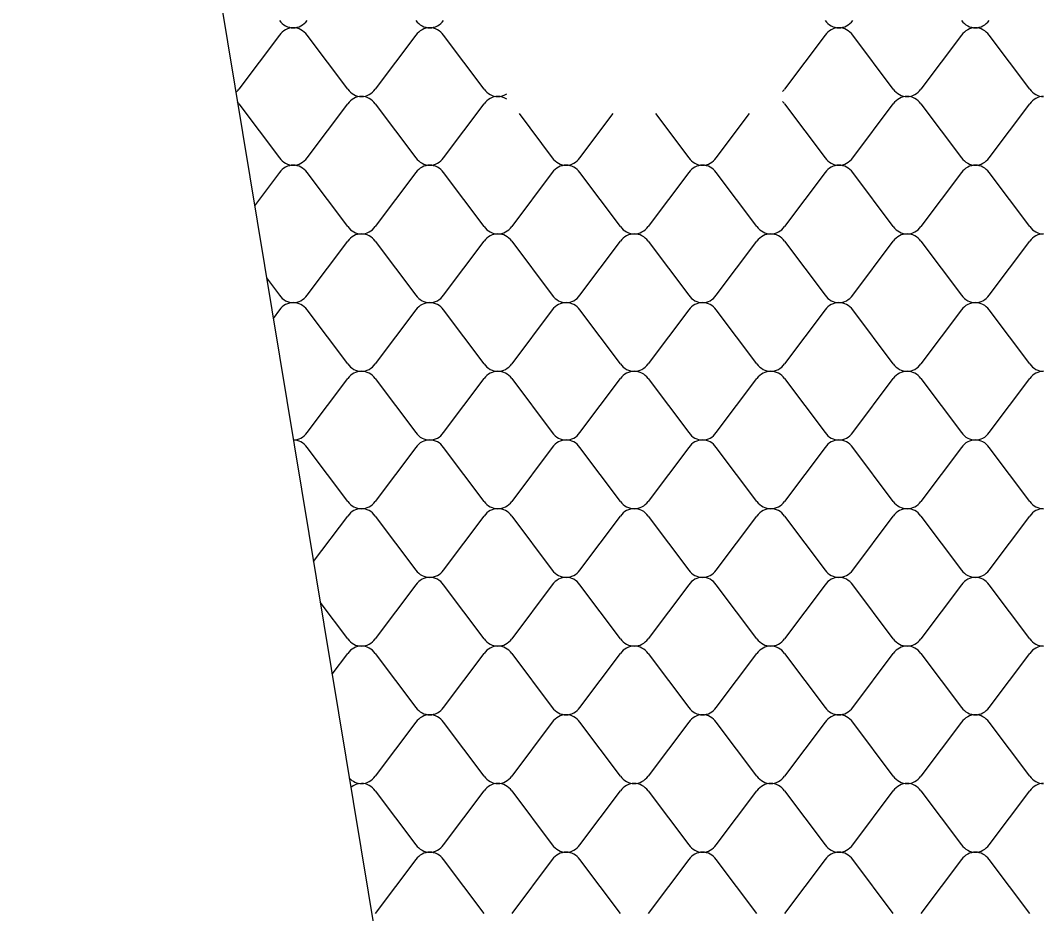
# Model space of a CAD drawing. Extents: x 638850 to 644908, y 297188 to 298900.
# Drawn here: x 640308.2 to 640358.7, y 297904.5 to 297948.6 of the extents above; entities that cross this region are included whole.
import ezdxf

# ---------------------------------------------------------------- set-up
doc = ezdxf.new("R2010")
doc.units = 0
doc.layers.add('3', color=7, linetype='Continuous')
doc.layers.add('5', color=7, linetype='Continuous')

msp = doc.modelspace()

# ---------------------------------------------------------------- linework, layer by layer
at = {"layer": '3'}
msp.add_line((640308.168, 298009.32), (640341.85, 297805.71), dxfattribs=at)
at = {"layer": '5'}
for p, q in [((640320.959, 297947.874), (640318.955, 297945.206)), ((640324.327, 297945.206), (640322.323, 297947.874)), ((640327.695, 297947.874), (640325.691, 297945.206)), ((640331.063, 297945.206), (640329.059, 297947.874)), ((640347.904, 297947.874), (640345.9, 297945.206)), ((640351.273, 297945.206), (640349.268, 297947.874)), ((640354.641, 297947.874), (640352.637, 297945.206)), ((640358.009, 297945.206), (640356.005, 297947.874)), ((640318.955, 297944.481), (640320.959, 297941.813)), ((640322.323, 297941.813), (640324.327, 297944.481)), ((640325.691, 297944.481), (640327.695, 297941.813)), ((640329.059, 297941.813), (640331.063, 297944.481)), ((640345.9, 297944.481), (640347.904, 297941.813)), ((640349.268, 297941.813), (640351.273, 297944.481)), ((640352.637, 297944.481), (640354.641, 297941.813)), ((640356.005, 297941.813), (640358.009, 297944.481)), ((640332.792, 297943.996), (640334.432, 297941.813)), ((640335.796, 297941.813), (640337.436, 297943.996)), ((640339.528, 297943.996), (640341.168, 297941.813)), ((640342.532, 297941.813), (640344.172, 297943.996)), ((640320.959, 297941.087), (640319.727, 297939.447)), ((640324.327, 297938.419), (640322.323, 297941.087)), ((640327.695, 297941.087), (640325.691, 297938.419)), ((640331.063, 297938.419), (640329.059, 297941.087)), ((640334.432, 297941.087), (640332.427, 297938.419)), ((640337.8, 297938.419), (640335.796, 297941.087)), ((640341.168, 297941.087), (640339.164, 297938.419)), ((640344.536, 297938.419), (640342.532, 297941.087)), ((640347.904, 297941.087), (640345.9, 297938.419)), ((640351.273, 297938.419), (640349.268, 297941.087)), ((640354.641, 297941.087), (640352.637, 297938.419)), ((640358.009, 297938.419), (640356.005, 297941.087)), ((640322.323, 297935.026), (640324.327, 297937.694)), ((640325.691, 297937.694), (640327.695, 297935.026)), ((640329.059, 297935.026), (640331.063, 297937.694)), ((640332.427, 297937.694), (640334.432, 297935.026)), ((640335.796, 297935.026), (640337.8, 297937.694)), ((640339.164, 297937.694), (640341.168, 297935.026)), ((640342.532, 297935.026), (640344.536, 297937.694)), ((640345.9, 297937.694), (640347.904, 297935.026)), ((640349.268, 297935.026), (640351.273, 297937.694)), ((640352.637, 297937.694), (640354.641, 297935.026)), ((640356.005, 297935.026), (640358.009, 297937.694)), ((640320.317, 297935.881), (640320.959, 297935.026)), ((640320.959, 297934.3), (640320.647, 297933.885)), ((640324.327, 297931.632), (640322.323, 297934.3)), ((640327.695, 297934.3), (640325.691, 297931.632)), ((640331.063, 297931.632), (640329.059, 297934.3)), ((640334.432, 297934.3), (640332.427, 297931.632)), ((640337.8, 297931.632), (640335.796, 297934.3)), ((640341.168, 297934.3), (640339.164, 297931.632)), ((640344.536, 297931.632), (640342.532, 297934.3)), ((640347.904, 297934.3), (640345.9, 297931.632)), ((640351.273, 297931.632), (640349.268, 297934.3)), ((640354.641, 297934.3), (640352.637, 297931.632)), ((640358.009, 297931.632), (640356.005, 297934.3)), ((640322.323, 297928.239), (640324.327, 297930.907)), ((640325.691, 297930.907), (640327.695, 297928.239)), ((640329.059, 297928.239), (640331.063, 297930.907)), ((640332.427, 297930.907), (640334.432, 297928.239)), ((640335.796, 297928.239), (640337.8, 297930.907)), ((640339.164, 297930.907), (640341.168, 297928.239)), ((640342.532, 297928.239), (640344.536, 297930.907)), ((640345.9, 297930.907), (640347.904, 297928.239)), ((640349.268, 297928.239), (640351.273, 297930.907)), ((640352.637, 297930.907), (640354.641, 297928.239)), ((640356.005, 297928.239), (640358.009, 297930.907)), ((640324.327, 297924.845), (640322.323, 297927.513)), ((640327.695, 297927.513), (640325.691, 297924.845)), ((640331.063, 297924.845), (640329.059, 297927.513)), ((640334.432, 297927.513), (640332.427, 297924.845)), ((640337.8, 297924.845), (640335.796, 297927.513)), ((640341.168, 297927.513), (640339.164, 297924.845)), ((640344.536, 297924.845), (640342.532, 297927.513)), ((640347.904, 297927.513), (640345.9, 297924.845)), ((640351.273, 297924.845), (640349.268, 297927.513)), ((640354.641, 297927.513), (640352.637, 297924.845)), ((640358.009, 297924.845), (640356.005, 297927.513)), ((640322.635, 297921.867), (640324.327, 297924.12)), ((640325.691, 297924.12), (640327.695, 297921.452)), ((640329.059, 297921.452), (640331.063, 297924.12)), ((640332.427, 297924.12), (640334.432, 297921.452)), ((640335.796, 297921.452), (640337.8, 297924.12)), ((640339.164, 297924.12), (640341.168, 297921.452)), ((640342.532, 297921.452), (640344.536, 297924.12)), ((640345.9, 297924.12), (640347.904, 297921.452)), ((640349.268, 297921.452), (640351.273, 297924.12)), ((640352.637, 297924.12), (640354.641, 297921.452)), ((640356.005, 297921.452), (640358.009, 297924.12)), ((640327.695, 297920.726), (640325.691, 297918.058)), ((640331.063, 297918.058), (640329.059, 297920.726)), ((640334.432, 297920.726), (640332.427, 297918.058)), ((640337.8, 297918.058), (640335.796, 297920.726)), ((640341.168, 297920.726), (640339.164, 297918.058)), ((640344.536, 297918.058), (640342.532, 297920.726)), ((640347.904, 297920.726), (640345.9, 297918.058)), ((640351.273, 297918.058), (640349.268, 297920.726)), ((640354.641, 297920.726), (640352.637, 297918.058)), ((640358.009, 297918.058), (640356.005, 297920.726)), ((640324.327, 297918.058), (640322.965, 297919.871)), ((640323.555, 297916.305), (640324.327, 297917.333)), ((640325.691, 297917.333), (640327.695, 297914.665)), ((640329.059, 297914.665), (640331.063, 297917.333)), ((640332.427, 297917.333), (640334.432, 297914.665)), ((640335.796, 297914.665), (640337.8, 297917.333)), ((640339.164, 297917.333), (640341.168, 297914.665)), ((640342.532, 297914.665), (640344.536, 297917.333)), ((640345.9, 297917.333), (640347.904, 297914.665)), ((640349.268, 297914.665), (640351.273, 297917.333)), ((640352.637, 297917.333), (640354.641, 297914.665)), ((640356.005, 297914.665), (640358.009, 297917.333)), ((640327.695, 297913.939), (640325.691, 297911.271)), ((640331.063, 297911.271), (640329.059, 297913.939)), ((640334.432, 297913.939), (640332.427, 297911.271)), ((640337.8, 297911.271), (640335.796, 297913.939)), ((640341.168, 297913.939), (640339.164, 297911.271)), ((640344.536, 297911.271), (640342.532, 297913.939)), ((640347.904, 297913.939), (640345.9, 297911.271)), ((640351.273, 297911.271), (640349.268, 297913.939)), ((640354.641, 297913.939), (640352.637, 297911.271)), ((640358.009, 297911.271), (640356.005, 297913.939)), ((640325.691, 297910.546), (640327.695, 297907.878)), ((640329.059, 297907.878), (640331.063, 297910.546)), ((640332.427, 297910.546), (640334.432, 297907.878)), ((640335.796, 297907.878), (640337.8, 297910.546)), ((640339.164, 297910.546), (640341.168, 297907.878)), ((640342.532, 297907.878), (640344.536, 297910.546)), ((640345.9, 297910.546), (640347.904, 297907.878)), ((640349.268, 297907.878), (640351.273, 297910.546)), ((640352.637, 297910.546), (640354.641, 297907.878)), ((640356.005, 297907.878), (640358.009, 297910.546)), ((640327.695, 297907.152), (640325.691, 297904.485)), ((640331.063, 297904.485), (640329.059, 297907.152)), ((640334.432, 297907.152), (640332.427, 297904.485)), ((640337.8, 297904.485), (640335.796, 297907.152)), ((640341.168, 297907.152), (640339.164, 297904.485)), ((640344.536, 297904.485), (640342.532, 297907.152)), ((640347.904, 297907.152), (640345.9, 297904.485)), ((640351.273, 297904.485), (640349.268, 297907.152)), ((640354.641, 297907.152), (640352.637, 297904.485)), ((640358.009, 297904.485), (640356.005, 297907.152))]:
    msp.add_line(p, q, dxfattribs=at)
for centre, start_param, end_param in [((640321.641, 297949.214), 2.250571, 3.141593), ((640321.641, 297949.214), 3.141593, 4.032614), ((640328.377, 297949.214), 2.250571, 3.141593), ((640328.377, 297949.214), 3.141593, 4.032614), ((640348.586, 297949.214), 2.250571, 3.141593), ((640348.586, 297949.214), 3.141593, 4.032614), ((640355.323, 297949.214), 2.250571, 3.141593), ((640355.323, 297949.214), 3.141593, 4.032614), ((640321.641, 297947.26), 0, 0.891021), ((640321.641, 297947.26), 5.392164, 6.283185), ((640328.377, 297947.26), 0, 0.891021), ((640328.377, 297947.26), 5.392164, 6.283185), ((640348.586, 297947.26), 0, 0.891021), ((640348.586, 297947.26), 5.392164, 6.283185), ((640355.323, 297947.26), 0, 0.891021), ((640355.323, 297947.26), 5.392164, 6.283185), ((640318.273, 297945.82), 3.788458, 4.032614), ((640325.009, 297945.82), 2.250571, 3.141593), ((640325.009, 297943.867), 0, 0.891021), ((640325.009, 297945.82), 3.141593, 4.032614), ((640325.009, 297943.867), 5.392164, 6.283185), ((640331.745, 297945.82), 2.250571, 3.141593), ((640331.745, 297943.867), 0, 0.891021), ((640331.745, 297945.82), 3.141593, 3.668661), ((640331.745, 297943.867), 5.756117, 6.283185), ((640345.218, 297945.82), 3.874975, 4.032614), ((640351.955, 297945.82), 2.250571, 3.141593), ((640351.955, 297943.867), 0, 0.891021), ((640351.955, 297945.82), 3.141593, 4.032614), ((640351.955, 297943.867), 5.392164, 6.283185), ((640358.691, 297945.82), 2.250571, 3.141593), ((640358.691, 297943.867), 0, 0.891021), ((640318.273, 297943.867), 5.392164, 5.520386), ((640345.218, 297943.867), 5.392164, 5.549803), ((640321.641, 297942.427), 2.250571, 3.141593), ((640321.641, 297942.427), 3.141593, 4.032614), ((640328.377, 297942.427), 2.250571, 3.141593), ((640328.377, 297942.427), 3.141593, 4.032614), ((640335.114, 297942.427), 2.250571, 3.141593), ((640335.114, 297942.427), 3.141593, 4.032614), ((640341.85, 297942.427), 2.250571, 3.141593), ((640341.85, 297942.427), 3.141593, 4.032614), ((640348.586, 297942.427), 2.250571, 3.141593), ((640348.586, 297942.427), 3.141593, 4.032614), ((640355.323, 297942.427), 2.250571, 3.141593), ((640355.323, 297942.427), 3.141593, 4.032614), ((640321.641, 297940.473), 0, 0.891021), ((640321.641, 297940.473), 5.392164, 6.283185), ((640328.377, 297940.473), 0, 0.891021), ((640328.377, 297940.473), 5.392164, 6.283185), ((640335.114, 297940.473), 0, 0.891021), ((640335.114, 297940.473), 5.392164, 6.283185), ((640341.85, 297940.473), 0, 0.891021), ((640341.85, 297940.473), 5.392164, 6.283185), ((640348.586, 297940.473), 0, 0.891021), ((640348.586, 297940.473), 5.392164, 6.283185), ((640355.323, 297940.473), 0, 0.891021), ((640355.323, 297940.473), 5.392164, 6.283185), ((640325.009, 297939.033), 2.250571, 3.141593), ((640325.009, 297939.033), 3.141593, 4.032614), ((640331.745, 297939.033), 2.250571, 3.141593), ((640331.745, 297939.033), 3.141593, 4.032614), ((640338.482, 297939.033), 2.250571, 3.141593), ((640338.482, 297939.033), 3.141593, 4.032614), ((640345.218, 297939.033), 2.250571, 3.141593), ((640345.218, 297939.033), 3.141593, 4.032614), ((640351.955, 297939.033), 2.250571, 3.141593), ((640351.955, 297939.033), 3.141593, 4.032614), ((640358.691, 297939.033), 2.250571, 3.141593), ((640325.009, 297937.08), 0, 0.891021), ((640325.009, 297937.08), 5.392164, 6.283185), ((640331.745, 297937.08), 0, 0.891021), ((640331.745, 297937.08), 5.392164, 6.283185), ((640338.482, 297937.08), 0, 0.891021), ((640338.482, 297937.08), 5.392164, 6.283185), ((640345.218, 297937.08), 0, 0.891021), ((640345.218, 297937.08), 5.392164, 6.283185), ((640351.955, 297937.08), 0, 0.891021), ((640351.955, 297937.08), 5.392164, 6.283185), ((640358.691, 297937.08), 0, 0.891021), ((640321.641, 297935.64), 2.250571, 3.141593), ((640321.641, 297933.686), 0, 0.891021), ((640321.641, 297935.64), 3.141593, 4.032614), ((640321.641, 297933.686), 5.392164, 6.283185), ((640328.377, 297935.64), 2.250571, 3.141593), ((640328.377, 297933.686), 0, 0.891021), ((640328.377, 297935.64), 3.141593, 4.032614), ((640328.377, 297933.686), 5.392164, 6.283185), ((640335.114, 297935.64), 2.250571, 3.141593), ((640335.114, 297933.686), 0, 0.891021), ((640335.114, 297935.64), 3.141593, 4.032614), ((640335.114, 297933.686), 5.392164, 6.283185), ((640341.85, 297935.64), 2.250571, 3.141593), ((640341.85, 297933.686), 0, 0.891021), ((640341.85, 297935.64), 3.141593, 4.032614), ((640341.85, 297933.686), 5.392164, 6.283185), ((640348.586, 297935.64), 2.250571, 3.141593), ((640348.586, 297933.686), 0, 0.891021), ((640348.586, 297935.64), 3.141593, 4.032614), ((640348.586, 297933.686), 5.392164, 6.283185), ((640355.323, 297935.64), 2.250571, 3.141593), ((640355.323, 297933.686), 0, 0.891021), ((640355.323, 297935.64), 3.141593, 4.032614), ((640355.323, 297933.686), 5.392164, 6.283185), ((640325.009, 297932.246), 2.250571, 3.141593), ((640325.009, 297932.246), 3.141593, 4.032614), ((640331.745, 297932.246), 2.250571, 3.141593), ((640331.745, 297932.246), 3.141593, 4.032614), ((640338.482, 297932.246), 2.250571, 3.141593), ((640338.482, 297932.246), 3.141593, 4.032614), ((640345.218, 297932.246), 2.250571, 3.141593), ((640345.218, 297932.246), 3.141593, 4.032614), ((640351.955, 297932.246), 2.250571, 3.141593), ((640351.955, 297932.246), 3.141593, 4.032614), ((640358.691, 297932.246), 2.250571, 3.141593), ((640325.009, 297930.293), 0, 0.891021), ((640325.009, 297930.293), 5.392164, 6.283185), ((640331.745, 297930.293), 0, 0.891021), ((640331.745, 297930.293), 5.392164, 6.283185), ((640338.482, 297930.293), 0, 0.891021), ((640338.482, 297930.293), 5.392164, 6.283185), ((640345.218, 297930.293), 0, 0.891021), ((640345.218, 297930.293), 5.392164, 6.283185), ((640351.955, 297930.293), 0, 0.891021), ((640351.955, 297930.293), 5.392164, 6.283185), ((640358.691, 297930.293), 0, 0.891021), ((640321.641, 297928.853), 3.141593, 4.032614), ((640328.377, 297928.853), 2.250571, 3.141593), ((640328.377, 297928.853), 3.141593, 4.032614), ((640335.114, 297928.853), 2.250571, 3.141593), ((640335.114, 297928.853), 3.141593, 4.032614), ((640341.85, 297928.853), 2.250571, 3.141593), ((640341.85, 297928.853), 3.141593, 4.032614), ((640348.586, 297928.853), 2.250571, 3.141593), ((640348.586, 297928.853), 3.141593, 4.032614), ((640355.323, 297928.853), 2.250571, 3.141593), ((640355.323, 297928.853), 3.141593, 4.032614), ((640321.641, 297926.899), 5.392164, 6.283185), ((640328.377, 297926.899), 0, 0.891021), ((640328.377, 297926.899), 5.392164, 6.283185), ((640335.114, 297926.899), 0, 0.891021), ((640335.114, 297926.899), 5.392164, 6.283185), ((640341.85, 297926.899), 0, 0.891021), ((640341.85, 297926.899), 5.392164, 6.283185), ((640348.586, 297926.899), 0, 0.891021), ((640348.586, 297926.899), 5.392164, 6.283185), ((640355.323, 297926.899), 0, 0.891021), ((640355.323, 297926.899), 5.392164, 6.283185), ((640325.009, 297925.459), 2.250571, 3.141593), ((640325.009, 297925.459), 3.141593, 4.032614), ((640331.745, 297925.459), 2.250571, 3.141593), ((640331.745, 297925.459), 3.141593, 4.032614), ((640338.482, 297925.459), 2.250571, 3.141593), ((640338.482, 297925.459), 3.141593, 4.032614), ((640345.218, 297925.459), 2.250571, 3.141593), ((640345.218, 297925.459), 3.141593, 4.032614), ((640351.955, 297925.459), 2.250571, 3.141593), ((640351.955, 297925.459), 3.141593, 4.032614), ((640358.691, 297925.459), 2.250571, 3.141593), ((640325.009, 297923.506), 0, 0.891021), ((640325.009, 297923.506), 5.392164, 6.283185), ((640331.745, 297923.506), 0, 0.891021), ((640331.745, 297923.506), 5.392164, 6.283185), ((640338.482, 297923.506), 0, 0.891021), ((640338.482, 297923.506), 5.392164, 6.283185), ((640345.218, 297923.506), 0, 0.891021), ((640345.218, 297923.506), 5.392164, 6.283185), ((640351.955, 297923.506), 0, 0.891021), ((640351.955, 297923.506), 5.392164, 6.283185), ((640358.691, 297923.506), 0, 0.891021), ((640328.377, 297922.066), 2.250571, 3.141593), ((640328.377, 297920.112), 0, 0.891021), ((640328.377, 297922.066), 3.141593, 4.032614), ((640328.377, 297920.112), 5.392164, 6.283185), ((640335.114, 297922.066), 2.250571, 3.141593), ((640335.114, 297920.112), 0, 0.891021), ((640335.114, 297922.066), 3.141593, 4.032614), ((640335.114, 297920.112), 5.392164, 6.283185), ((640341.85, 297922.066), 2.250571, 3.141593), ((640341.85, 297920.112), 0, 0.891021), ((640341.85, 297922.066), 3.141593, 4.032614), ((640341.85, 297920.112), 5.392164, 6.283185), ((640348.586, 297922.066), 2.250571, 3.141593), ((640348.586, 297920.112), 0, 0.891021), ((640348.586, 297922.066), 3.141593, 4.032614), ((640348.586, 297920.112), 5.392164, 6.283185), ((640355.323, 297922.066), 2.250571, 3.141593), ((640355.323, 297920.112), 0, 0.891021), ((640355.323, 297922.066), 3.141593, 4.032614), ((640355.323, 297920.112), 5.392164, 6.283185), ((640325.009, 297918.672), 2.250571, 3.141593), ((640325.009, 297918.672), 3.141593, 4.032614), ((640331.745, 297918.672), 2.250571, 3.141593), ((640331.745, 297918.672), 3.141593, 4.032614), ((640338.482, 297918.672), 2.250571, 3.141593), ((640338.482, 297918.672), 3.141593, 4.032614), ((640345.218, 297918.672), 2.250571, 3.141593), ((640345.218, 297918.672), 3.141593, 4.032614), ((640351.955, 297918.672), 2.250571, 3.141593), ((640351.955, 297918.672), 3.141593, 4.032614), ((640358.691, 297918.672), 2.250571, 3.141593), ((640325.009, 297916.719), 0, 0.891021), ((640325.009, 297916.719), 5.392164, 6.283185), ((640331.745, 297916.719), 0, 0.891021), ((640331.745, 297916.719), 5.392164, 6.283185), ((640338.482, 297916.719), 0, 0.891021), ((640338.482, 297916.719), 5.392164, 6.283185), ((640345.218, 297916.719), 0, 0.891021), ((640345.218, 297916.719), 5.392164, 6.283185), ((640351.955, 297916.719), 0, 0.891021), ((640351.955, 297916.719), 5.392164, 6.283185), ((640358.691, 297916.719), 0, 0.891021), ((640328.377, 297915.279), 2.250571, 3.141593), ((640328.377, 297915.279), 3.141593, 4.032614), ((640335.114, 297915.279), 2.250571, 3.141593), ((640335.114, 297915.279), 3.141593, 4.032614), ((640341.85, 297915.279), 2.250571, 3.141593), ((640341.85, 297915.279), 3.141593, 4.032614), ((640348.586, 297915.279), 2.250571, 3.141593), ((640348.586, 297915.279), 3.141593, 4.032614), ((640355.323, 297915.279), 2.250571, 3.141593), ((640355.323, 297915.279), 3.141593, 4.032614), ((640328.377, 297913.325), 0, 0.891021), ((640328.377, 297913.325), 5.392164, 6.283185), ((640335.114, 297913.325), 0, 0.891021), ((640335.114, 297913.325), 5.392164, 6.283185), ((640341.85, 297913.325), 0, 0.891021), ((640341.85, 297913.325), 5.392164, 6.283185), ((640348.586, 297913.325), 0, 0.891021), ((640348.586, 297913.325), 5.392164, 6.283185), ((640355.323, 297913.325), 0, 0.891021), ((640355.323, 297913.325), 5.392164, 6.283185), ((640325.009, 297911.885), 2.37855, 3.141593), ((640325.009, 297909.932), 0, 0.647025), ((640325.009, 297911.885), 3.141593, 4.032614), ((640325.009, 297909.932), 5.392164, 6.283185), ((640331.745, 297911.885), 2.250571, 3.141593), ((640331.745, 297909.932), 0, 0.891021), ((640331.745, 297911.885), 3.141593, 4.032614), ((640331.745, 297909.932), 5.392164, 6.283185), ((640338.482, 297911.885), 2.250571, 3.141593), ((640338.482, 297909.932), 0, 0.891021), ((640338.482, 297911.885), 3.141593, 4.032614), ((640338.482, 297909.932), 5.392164, 6.283185), ((640345.218, 297911.885), 2.250571, 3.141593), ((640345.218, 297909.932), 0, 0.891021), ((640345.218, 297911.885), 3.141593, 4.032614), ((640345.218, 297909.932), 5.392164, 6.283185), ((640351.955, 297911.885), 2.250571, 3.141593), ((640351.955, 297909.932), 0, 0.891021), ((640351.955, 297911.885), 3.141593, 4.032614), ((640351.955, 297909.932), 5.392164, 6.283185), ((640358.691, 297911.885), 2.250571, 3.141593), ((640358.691, 297909.932), 0, 0.891021), ((640328.377, 297908.492), 2.250571, 3.141593), ((640328.377, 297908.492), 3.141593, 4.032614), ((640335.114, 297908.492), 2.250571, 3.141593), ((640335.114, 297908.492), 3.141593, 4.032614), ((640341.85, 297908.492), 2.250571, 3.141593), ((640341.85, 297908.492), 3.141593, 4.032614), ((640348.586, 297908.492), 2.250571, 3.141593), ((640348.586, 297908.492), 3.141593, 4.032614), ((640355.323, 297908.492), 2.250571, 3.141593), ((640355.323, 297908.492), 3.141593, 4.032614), ((640328.377, 297906.538), 0, 0.891021), ((640328.377, 297906.538), 5.392164, 6.283185), ((640335.114, 297906.538), 0, 0.891021), ((640335.114, 297906.538), 5.392164, 6.283185), ((640341.85, 297906.538), 0, 0.891021), ((640341.85, 297906.538), 5.392164, 6.283185), ((640348.586, 297906.538), 0, 0.891021), ((640348.586, 297906.538), 5.392164, 6.283185), ((640355.323, 297906.538), 0, 0.891021), ((640355.323, 297906.538), 5.392164, 6.283185)]:
    msp.add_ellipse(centre, major_axis=(0, 0.977), ratio=0.898018, start_param=start_param, end_param=end_param, dxfattribs=at)

doc.saveas('drawing.dxf')
